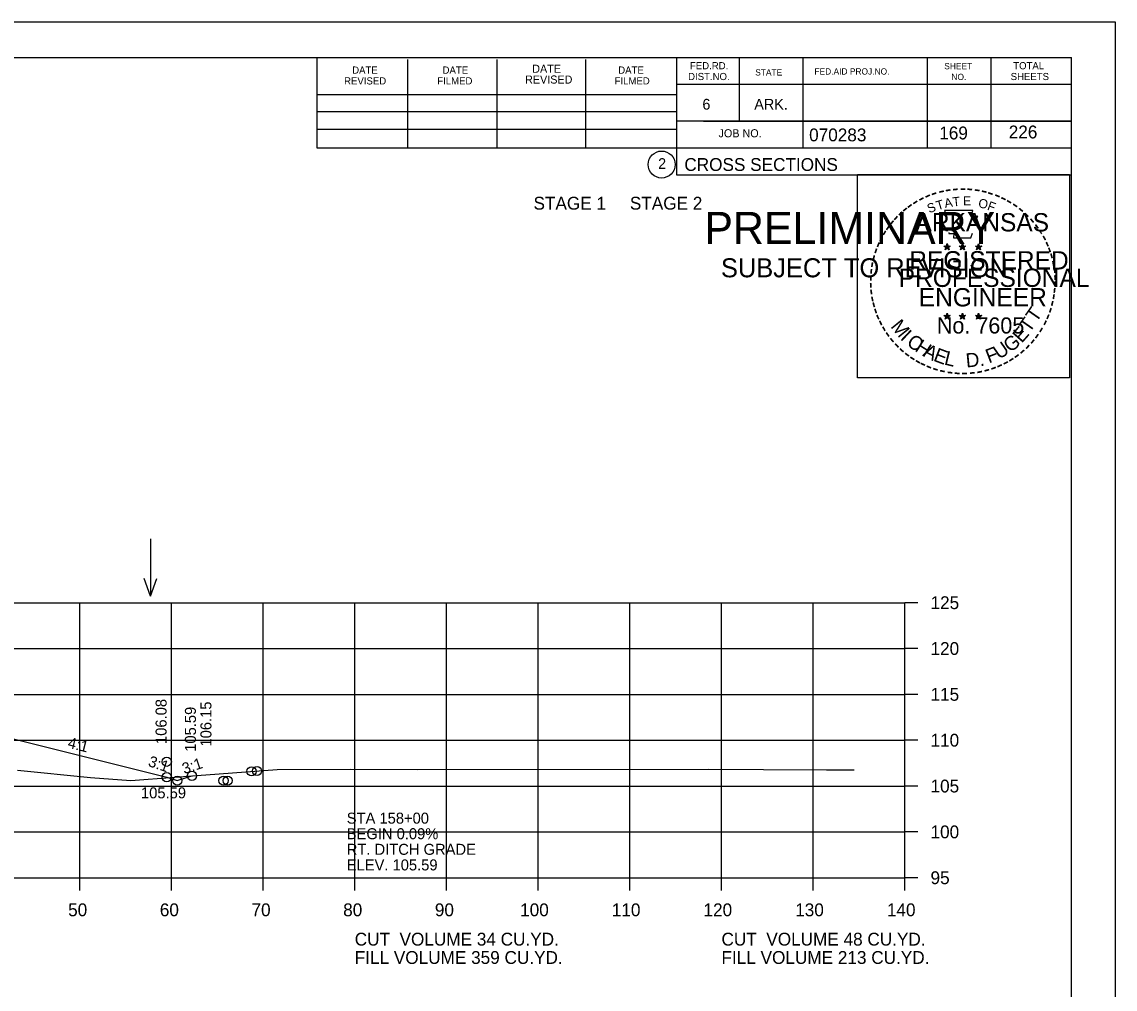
# Model space of a CAD drawing. Extents: x 1175611 to 1176402, y -433344 to -416213.
# Drawn here: x 1175824.7 to 1175943.9, y -428542.3 to -428436.8 of the extents above; entities that cross this region are included whole.
import ezdxf

# ---------------------------------------------------------------- set-up
doc = ezdxf.new("R2010")
doc.units = 0
for name, color, linetype in [('Default', 7, 'Continuous'), ('R_Axis', 7, 'Continuous'), ('R_Axis Annot', 7, 'Continuous'), ('R_Border', 7, 'Continuous'), ('R_Border Notes', 7, 'Continuous'), ('R_Border PE', 7, 'Continuous'), ('R_Border Prem', 7, 'Continuous'), ('R_Exist Surface', 7, 'Continuous'), ('R_Fin Surface', 7, 'Continuous'), ('R_Grid', 7, 'Continuous'), ('R_No Plot', 7, 'Continuous'), ('R_Water Annot', 7, 'Continuous'), ('R_Xsect Elev', 7, 'Continuous'), ('R_Xsect Slope', 7, 'Continuous')]:
    doc.layers.add(name, color=color, linetype=linetype)

msp = doc.modelspace()

# ---------------------------------------------------------------- linework, layer by layer
at = {"layer": 'R_Axis'}
for p, q in [((1175920.97, -428530.11), (1175920.97, -428500.11)), ((1175922.37, -428500.11), (1175920.97, -428500.11)), ((1175922.37, -428505.11), (1175920.97, -428505.11)), ((1175922.37, -428510.11), (1175920.97, -428510.11)), ((1175922.37, -428515.11), (1175920.97, -428515.11)), ((1175922.37, -428520.11), (1175920.97, -428520.11)), ((1175922.37, -428525.11), (1175920.97, -428525.11)), ((1175640.97, -428530.11), (1175920.97, -428530.11)), ((1175830.97, -428531.51), (1175830.97, -428530.11)), ((1175840.97, -428531.51), (1175840.97, -428530.11)), ((1175850.97, -428531.51), (1175850.97, -428530.11)), ((1175860.97, -428531.51), (1175860.97, -428530.11)), ((1175870.97, -428531.51), (1175870.97, -428530.11)), ((1175880.97, -428531.51), (1175880.97, -428530.11)), ((1175890.97, -428531.51), (1175890.97, -428530.11)), ((1175900.97, -428531.51), (1175900.97, -428530.11)), ((1175910.97, -428531.51), (1175910.97, -428530.11)), ((1175920.97, -428531.51), (1175920.97, -428530.11)), ((1175922.37, -428530.11), (1175920.97, -428530.11))]:
    msp.add_line(p, q, dxfattribs=at)
at = {"layer": 'R_Border'}
for p, q in [((1175622.97, -428440.65), (1175939.15, -428440.65)), ((1175856.89, -428450.53), (1175856.89, -428440.65)), ((1175866.75, -428450.53), (1175866.75, -428440.85)), ((1175876.51, -428450.53), (1175876.51, -428440.85)), ((1175886.19, -428450.53), (1175886.19, -428440.85)), ((1175896.05, -428440.65), (1175896.05, -428453.45)), ((1175902.89, -428440.65), (1175902.89, -428447.59)), ((1175909.83, -428440.65), (1175909.83, -428450.53)), ((1175923.41, -428440.65), (1175923.41, -428450.53)), ((1175930.35, -428440.65), (1175930.35, -428450.53)), ((1175939.15, -428646.11), (1175939.15, -428440.65)), ((1175939.15, -428443.57), (1175939.15, -428443.57)), ((1175856.89, -428444.67), (1175896.05, -428444.67)), ((1175939.15, -428443.59), (1175896.05, -428443.59)), ((1175856.89, -428446.53), (1175896.05, -428446.53)), ((1175939.15, -428447.59), (1175896.05, -428447.59)), ((1175899.01, -428447.59), (1175939.15, -428447.59)), ((1175856.89, -428450.53), (1175856.89, -428448.47)), ((1175856.89, -428448.47), (1175896.05, -428448.47)), ((1175939.15, -428450.53), (1175856.89, -428450.53)), ((1175896.05, -428453.45), (1175939.15, -428453.45))]:
    msp.add_line(p, q, dxfattribs=at)
msp.add_circle((1175894.44, -428452.32), 1.47, dxfattribs=at)
at = {"layer": 'R_Border PE'}
for p, q in [((1175925.23, -428461.21), (1175925.58, -428461.32)), ((1175925.23, -428461.21), (1175925.49, -428461.25)), ((1175925.23, -428461.21), (1175925.47, -428461.33)), ((1175925.37, -428461.62), (1175925.58, -428461.32)), ((1175925.37, -428461.62), (1175925.49, -428461.37)), ((1175925.37, -428461.62), (1175925.58, -428461.4)), ((1175925.58, -428460.95), (1175925.54, -428461.21)), ((1175925.58, -428461.32), (1175925.58, -428460.95)), ((1175925.58, -428460.95), (1175925.63, -428461.2)), ((1175925.93, -428461.21), (1175925.58, -428461.32)), ((1175925.8, -428461.62), (1175925.58, -428461.32)), ((1175925.8, -428461.62), (1175925.58, -428461.4)), ((1175925.93, -428461.21), (1175925.64, -428461.26)), ((1175925.8, -428461.62), (1175925.66, -428461.32)), ((1175925.93, -428461.21), (1175925.73, -428461.31)), ((1175926.9, -428461.21), (1175927.25, -428461.32)), ((1175926.9, -428461.21), (1175927.16, -428461.25)), ((1175926.9, -428461.21), (1175927.14, -428461.33)), ((1175927.04, -428461.62), (1175927.25, -428461.32)), ((1175927.04, -428461.62), (1175927.16, -428461.37)), ((1175927.04, -428461.62), (1175927.25, -428461.4)), ((1175927.25, -428460.95), (1175927.21, -428461.21)), ((1175927.25, -428461.32), (1175927.25, -428460.95)), ((1175927.25, -428460.95), (1175927.3, -428461.2)), ((1175927.6, -428461.21), (1175927.25, -428461.32)), ((1175927.47, -428461.62), (1175927.25, -428461.32)), ((1175927.47, -428461.62), (1175927.25, -428461.4)), ((1175927.6, -428461.21), (1175927.31, -428461.26)), ((1175927.47, -428461.62), (1175927.33, -428461.32)), ((1175927.6, -428461.21), (1175927.4, -428461.31)), ((1175928.67, -428461.22), (1175929.02, -428461.33)), ((1175928.67, -428461.22), (1175928.92, -428461.26)), ((1175928.67, -428461.22), (1175928.91, -428461.34)), ((1175928.8, -428461.63), (1175929.02, -428461.33)), ((1175928.8, -428461.63), (1175928.93, -428461.38)), ((1175928.8, -428461.63), (1175929.02, -428461.41)), ((1175929.02, -428460.97), (1175928.98, -428461.22)), ((1175929.02, -428461.33), (1175929.02, -428460.97)), ((1175929.02, -428460.97), (1175929.07, -428461.22)), ((1175929.36, -428461.22), (1175929.02, -428461.33)), ((1175929.23, -428461.63), (1175929.02, -428461.33)), ((1175929.23, -428461.63), (1175929.02, -428461.41)), ((1175929.36, -428461.22), (1175929.08, -428461.27)), ((1175929.23, -428461.63), (1175929.09, -428461.34)), ((1175929.36, -428461.22), (1175929.16, -428461.32)), ((1175925.58, -428468.53), (1175925.54, -428468.78)), ((1175925.58, -428468.89), (1175925.58, -428468.53)), ((1175925.58, -428468.53), (1175925.63, -428468.78)), ((1175927.25, -428468.53), (1175927.21, -428468.78)), ((1175927.25, -428468.89), (1175927.25, -428468.53)), ((1175927.25, -428468.53), (1175927.3, -428468.78)), ((1175929.02, -428468.54), (1175928.97, -428468.79)), ((1175929.02, -428468.9), (1175929.02, -428468.54)), ((1175929.02, -428468.54), (1175929.06, -428468.79)), ((1175925.23, -428468.78), (1175925.58, -428468.89)), ((1175925.23, -428468.78), (1175925.48, -428468.83)), ((1175925.23, -428468.78), (1175925.47, -428468.9)), ((1175925.36, -428469.19), (1175925.58, -428468.89)), ((1175925.36, -428469.19), (1175925.49, -428468.94)), ((1175925.36, -428469.19), (1175925.58, -428468.97)), ((1175925.93, -428468.78), (1175925.58, -428468.89)), ((1175925.79, -428469.19), (1175925.58, -428468.89)), ((1175925.79, -428469.19), (1175925.58, -428468.97)), ((1175925.93, -428468.78), (1175925.64, -428468.83)), ((1175925.79, -428469.19), (1175925.66, -428468.9)), ((1175925.93, -428468.78), (1175925.72, -428468.88)), ((1175926.9, -428468.78), (1175927.25, -428468.89)), ((1175926.9, -428468.78), (1175927.15, -428468.83)), ((1175926.9, -428468.78), (1175927.14, -428468.9)), ((1175927.03, -428469.19), (1175927.25, -428468.89)), ((1175927.03, -428469.19), (1175927.16, -428468.94)), ((1175927.03, -428469.19), (1175927.25, -428468.97)), ((1175927.6, -428468.78), (1175927.25, -428468.89)), ((1175927.46, -428469.19), (1175927.25, -428468.89)), ((1175927.46, -428469.19), (1175927.25, -428468.97)), ((1175927.6, -428468.78), (1175927.31, -428468.83)), ((1175927.46, -428469.19), (1175927.32, -428468.9)), ((1175927.6, -428468.78), (1175927.39, -428468.88)), ((1175928.67, -428468.79), (1175929.02, -428468.9)), ((1175928.67, -428468.79), (1175928.92, -428468.84)), ((1175928.67, -428468.79), (1175928.9, -428468.91)), ((1175928.8, -428469.2), (1175929.02, -428468.9)), ((1175928.8, -428469.2), (1175928.93, -428468.95)), ((1175928.8, -428469.2), (1175929.01, -428468.98)), ((1175929.23, -428469.2), (1175929.01, -428468.98)), ((1175929.36, -428468.79), (1175929.02, -428468.9)), ((1175929.23, -428469.2), (1175929.02, -428468.9)), ((1175929.36, -428468.79), (1175929.08, -428468.84)), ((1175929.23, -428469.2), (1175929.09, -428468.91)), ((1175929.36, -428468.79), (1175929.16, -428468.89))]:
    msp.add_line(p, q, dxfattribs=at)
for points in [[(1175925.28, -428457.33), (1175925.54, -428458.16)], [(1175928.79, -428458.25), (1175928.93, -428457.97), (1175928.24, -428457.99), (1175928.39, -428457.33), (1175925.28, -428457.33)], [(1175925.77, -428459.75), (1175925.77, -428459.84), (1175926.33, -428459.86), (1175926.28, -428460.33), (1175928.15, -428460.33), (1175928.35, -428459.8)], [(1175925.58, -428460.95), (1175925.8, -428461.62), (1175925.23, -428461.21), (1175925.93, -428461.21), (1175925.37, -428461.62), (1175925.58, -428460.95)], [(1175927.25, -428460.95), (1175927.47, -428461.62), (1175926.9, -428461.21), (1175927.6, -428461.21), (1175927.04, -428461.62), (1175927.25, -428460.95)], [(1175929.02, -428460.97), (1175929.23, -428461.63), (1175928.67, -428461.22), (1175929.36, -428461.22), (1175928.8, -428461.63), (1175929.02, -428460.97)], [(1175925.58, -428468.53), (1175925.79, -428469.19), (1175925.23, -428468.78), (1175925.93, -428468.78), (1175925.36, -428469.19), (1175925.58, -428468.53)], [(1175927.25, -428468.53), (1175927.46, -428469.19), (1175926.9, -428468.78), (1175927.6, -428468.78), (1175927.03, -428469.19), (1175927.25, -428468.53)], [(1175929.02, -428468.54), (1175929.23, -428469.2), (1175928.67, -428468.79), (1175929.36, -428468.79), (1175928.8, -428469.2), (1175929.02, -428468.54)]]:
    msp.add_lwpolyline(points, dxfattribs=at)
for centre, radius in [((1175925.58, -428461.32), 0.172), ((1175925.58, -428461.32), 0.145), ((1175925.58, -428461.32), 0.116), ((1175925.58, -428461.32), 0.0991), ((1175925.58, -428461.32), 0.0747), ((1175925.58, -428461.32), 0.0495), ((1175925.58, -428461.32), 0.0296), ((1175927.25, -428461.32), 0.172), ((1175927.25, -428461.32), 0.145), ((1175927.25, -428461.32), 0.116), ((1175927.25, -428461.32), 0.0991), ((1175927.25, -428461.32), 0.0747), ((1175927.25, -428461.32), 0.0495), ((1175927.25, -428461.32), 0.0296), ((1175929.02, -428461.33), 0.172), ((1175929.02, -428461.33), 0.145), ((1175929.02, -428461.33), 0.116), ((1175929.02, -428461.33), 0.0991), ((1175929.02, -428461.33), 0.0747), ((1175929.02, -428461.33), 0.0495), ((1175929.02, -428461.33), 0.0296), ((1175925.58, -428468.89), 0.172), ((1175925.58, -428468.89), 0.145), ((1175925.58, -428468.89), 0.116), ((1175925.58, -428468.89), 0.0991), ((1175925.58, -428468.89), 0.0747), ((1175925.58, -428468.89), 0.0495), ((1175925.58, -428468.89), 0.0296), ((1175927.25, -428468.89), 0.172), ((1175927.25, -428468.89), 0.145), ((1175927.25, -428468.89), 0.116), ((1175927.25, -428468.89), 0.0991), ((1175927.25, -428468.89), 0.0747), ((1175927.25, -428468.89), 0.0495), ((1175927.25, -428468.89), 0.0296), ((1175929.01, -428468.9), 0.172), ((1175929.01, -428468.9), 0.145), ((1175929.01, -428468.9), 0.116), ((1175929.01, -428468.9), 0.0991), ((1175929.01, -428468.9), 0.0747), ((1175929.01, -428468.9), 0.0495), ((1175929.01, -428468.9), 0.0296)]:
    msp.add_circle(centre, radius, dxfattribs=at)
at = {"layer": 'R_Exist Surface'}
msp.add_lwpolyline([(1175824.2, -428518.37), (1175832.16, -428519.16), (1175836.56, -428519.5), (1175841.32, -428519.14), (1175852.52, -428518.29), (1175860.53, -428518.27), (1175867.87, -428518.29), (1175899.58, -428518.28), (1175905.55, -428518.3), (1175912.41, -428518.33), (1175914.49, -428518.33), (1175915.45, -428518.33)], dxfattribs=at)
at = {"layer": 'R_Fin Surface'}
msp.add_lwpolyline([(1175711.2, -428518.36), (1175714.76, -428519.54), (1175721.47, -428517.31), (1175735.2, -428515.02), (1175743.47, -428513.64), (1175749.47, -428513.4), (1175751.47, -428513.36), (1175780.97, -428512.77), (1175810.47, -428513.36), (1175812.47, -428513.4), (1175818.47, -428513.64), (1175823.75, -428514.96), (1175840.47, -428519.14), (1175841.62, -428519.52), (1175843.21, -428518.99)], dxfattribs=at)
at = {"layer": 'R_Grid'}
for p, q in [((1175640.97, -428500.11), (1175920.97, -428500.11)), ((1175830.97, -428530.11), (1175830.97, -428500.11)), ((1175840.97, -428530.11), (1175840.97, -428500.11)), ((1175850.97, -428530.11), (1175850.97, -428500.11)), ((1175860.97, -428530.11), (1175860.97, -428500.11)), ((1175870.97, -428530.11), (1175870.97, -428500.11)), ((1175880.97, -428530.11), (1175880.97, -428500.11)), ((1175890.97, -428530.11), (1175890.97, -428500.11)), ((1175900.97, -428530.11), (1175900.97, -428500.11)), ((1175910.97, -428530.11), (1175910.97, -428500.11)), ((1175920.97, -428530.11), (1175920.97, -428500.11)), ((1175640.97, -428505.11), (1175920.97, -428505.11)), ((1175640.97, -428510.11), (1175920.97, -428510.11)), ((1175640.97, -428515.11), (1175920.97, -428515.11)), ((1175640.97, -428520.11), (1175920.97, -428520.11)), ((1175640.97, -428525.11), (1175920.97, -428525.11)), ((1175640.97, -428530.11), (1175920.97, -428530.11))]:
    msp.add_line(p, q, dxfattribs=at)
at = {"layer": 'R_No Plot'}
msp.add_line((1175610.57, -428436.76), (1175943.91, -428436.76), dxfattribs=at)
for points in [[(1175610.57, -428436.76), (1175943.91, -428436.76), (1175943.91, -428650.1), (1175610.57, -428650.1)], [(1175915.82, -428453.42), (1175938.92, -428453.42), (1175938.92, -428475.57), (1175915.82, -428475.57)]]:
    msp.add_lwpolyline(points, close=True, dxfattribs=at)
for centre in [(1175840.47, -428517.46), (1175840.47, -428519.14), (1175843.21, -428518.99), (1175849.71, -428518.51), (1175850.32, -428518.46), (1175841.62, -428519.52), (1175846.66, -428519.52), (1175847.12, -428519.52)]:
    msp.add_circle(centre, 0.5, dxfattribs=at)
at = {"layer": 'R_Water Annot'}
for p, q in [((1175838.69, -428493.13), (1175838.69, -428499.41)), ((1175838.69, -428499.41), (1175837.99, -428497.49)), ((1175838.69, -428499.41), (1175839.39, -428497.49))]:
    msp.add_line(p, q, dxfattribs=at)

# ---------------------------------------------------------------- texts
at = {"layer": 'Default'}
for s, p in [('STAGE 1     STAGE 2', (1175880.47, -428457.24)), ('CUT  VOLUME 34 CU.YD.', (1175860.97, -428537.51)), ('CUT  VOLUME 48 CU.YD.', (1175900.97, -428537.51)), ('FILL VOLUME 359 CU.YD.', (1175860.97, -428539.51)), ('FILL VOLUME 213 CU.YD.', (1175900.97, -428539.51))]:
    msp.add_text(s, height=1.4, dxfattribs=at).set_placement(p)
at = {"layer": 'R_Axis Annot'}
for s, p in [('125', (1175923.77, -428500.81)), ('120', (1175923.77, -428505.81)), ('115', (1175923.77, -428510.81)), ('110', (1175923.77, -428515.81)), ('105', (1175923.77, -428520.81)), ('100', (1175923.77, -428525.81)), ('95', (1175923.77, -428530.81)), ('50', (1175829.71, -428534.31)), ('60', (1175839.71, -428534.31)), ('70', (1175849.71, -428534.31)), ('80', (1175859.71, -428534.31)), ('90', (1175869.71, -428534.31)), ('100', (1175879.01, -428534.31)), ('110', (1175889.01, -428534.31)), ('120', (1175899.01, -428534.31)), ('130', (1175909.01, -428534.31)), ('140', (1175919.01, -428534.31))]:
    msp.add_text(s, height=1.4, dxfattribs=at).set_placement(p)
at = {"layer": 'R_Border'}
for s, height, p in [('FED.RD.', 0.782, (1175897.53, -428441.93)), ('TOTAL', 0.782, (1175932.79, -428441.93)), ('DATE', 0.782, (1175860.69, -428442.41)), ('DATE', 0.782, (1175870.55, -428442.41)), ('DATE', 0.879, (1175880.33, -428442.31)), ('DATE', 0.782, (1175889.71, -428442.41)), ('DIST.NO.', 0.782, (1175897.33, -428443.11)), ('STATE', 0.684, (1175904.65, -428442.61)), ('FED.AID PROJ.NO.', 0.684, (1175911.11, -428442.51)), ('SHEET', 0.684, (1175925.27, -428441.93)), ('SHEETS', 0.782, (1175932.51, -428443.11)), ('REVISED', 0.782, (1175859.81, -428443.59)), ('FILMED', 0.782, (1175869.97, -428443.59)), ('REVISED', 0.879, (1175879.55, -428443.49)), ('FILMED', 0.782, (1175889.31, -428443.59)), ('NO.', 0.684, (1175926.05, -428443.11)), ('6', 1.17, (1175898.89, -428446.33)), ('ARK.', 1.172, (1175904.55, -428446.33)), ('JOB NO.', 0.879, (1175900.65, -428449.35)), ('070283', 1.4, (1175910.53, -428449.79)), ('2', 1.17, (1175894.06, -428452.8)), ('CROSS SECTIONS', 1.4, (1175896.92, -428453.02))]:
    msp.add_text(s, height=height, rotation=360, dxfattribs=at).set_placement(p)
at = {"layer": 'R_Border Notes'}
for s, p in [('169', (1175924.72, -428449.58)), ('226', (1175932.3, -428449.47))]:
    msp.add_text(s, height=1.4, dxfattribs=at).set_placement(p)
at = {"layer": 'R_Border PE'}
for s, height, rotation, p in [('-', 1.6, 19.1761, (1175924.02, -428456.2)), ('-', 1.6, 13.6301, (1175924.77, -428455.96)), ('-', 1.6, 10.2193, (1175925.45, -428455.8)), ('-', 1.6, 5.8968, (1175926.18, -428455.69)), ('-', 1.6, 0.1862, (1175926.95, -428455.62)), ('-', 1.6, 357.743, (1175927.67, -428455.63)), ('-', 1.6, 352.1617, (1175928.42, -428455.69)), ('-', 1.6, 347.2049, (1175929.14, -428455.8)), ('-', 1.6, 342.3362, (1175929.77, -428455.96)), ('-', 1.6, 36.2317, (1175921.58, -428457.55)), ('-', 1.6, 34.0636, (1175922.16, -428457.16)), ('-', 1.6, 28.7918, (1175922.76, -428456.79)), ('-', 1.6, 24.3072, (1175923.39, -428456.47)), ('S', 1, 21.594, (1175923.63, -428457.65)), ('T', 1, 16.4036, (1175924.54, -428457.32)), ('A', 1, 11.2132, (1175925.37, -428457.07)), ('T', 1, 6.0228, (1175926.22, -428456.9)), ('E', 1, 0.8323, (1175927.32, -428456.79)), ('O', 1, 350.4515, (1175928.93, -428457)), ('F', 1, 340.0707, (1175929.88, -428457.23)), ('-', 1.6, 337.8551, (1175930.51, -428456.18)), ('-', 1.6, 334.1211, (1175931.14, -428456.45)), ('-', 1.6, 329.6409, (1175931.72, -428456.73)), ('-', 1.6, 325.8627, (1175932.36, -428457.09)), ('-', 1.6, 42.9622, (1175920.67, -428458.35)), ('-', 1.6, 38.9507, (1175921.1, -428457.93)), ('ARKANSAS', 2, 360, (1175922.13, -428459.62)), ('-', 1.6, 320.5297, (1175932.97, -428457.52)), ('-', 1.6, 315.5786, (1175933.57, -428458.01)), ('-', 1.6, 54.2325, (1175919.41, -428459.88)), ('-', 1.6, 50.6142, (1175919.82, -428459.31)), ('-', 1.6, 48.423, (1175920.22, -428458.83)), ('-', 1.6, 309.8797, (1175934.14, -428458.56)), ('-', 1.6, 306.6522, (1175934.66, -428459.16)), ('-', 1.6, 62.8713, (1175918.77, -428461.02)), ('-', 1.6, 58.0706, (1175919.08, -428460.41)), ('-', 1.4, 303.6753, (1175935.15, -428459.73)), ('-', 1.6, 299.6684, (1175935.47, -428460.33)), ('-', 1.6, 72.3945, (1175918.29, -428462.26)), ('-', 1.6, 67.7743, (1175918.51, -428461.63)), ('DWB', 0.01, 360, (1175925.57, -428461.32)), ('DWB', 0.01, 360, (1175927.24, -428461.32)), ('DWB', 0.01, 360, (1175929, -428461.34)), ('-', 1.6, 294.6628, (1175935.79, -428460.95)), ('-', 1.6, 290.5728, (1175936.05, -428461.52)), ('-', 1.6, 75.461, (1175918.09, -428462.98)), ('REGISTERED', 2, 360, (1175921.45, -428463.77)), ('-', 1.6, 285.1233, (1175936.28, -428462.1)), ('-', 1.6, 85.1863, (1175917.89, -428464.38)), ('-', 1.6, 81.2013, (1175917.96, -428463.69)), ('PROFESSIONAL', 2, 360, (1175920.3, -428465.67)), ('-', 1.6, 280.5493, (1175936.48, -428462.85)), ('-', 1.6, 276.5962, (1175936.65, -428463.61)), ('-', 1.6, 89.0622, (1175917.86, -428465.08)), ('-', 1.6, 274.3301, (1175936.71, -428464.34)), ('-', 1.6, 94.1959, (1175917.9, -428465.81)), ('-', 1.6, 98.9479, (1175917.97, -428466.47)), ('ENGINEER', 2, 360, (1175922.49, -428467.8)), ('-', 1.6, 263.5172, (1175936.72, -428465.63)), ('-', 1.6, 269.9407, (1175936.74, -428464.97)), ('-', 1.6, 101.7149, (1175918.1, -428467.21)), ('-', 1.6, 105.4578, (1175918.27, -428467.8)), ('-', 1.6, 255.7626, (1175936.54, -428466.97)), ('-', 1.6, 260.9953, (1175936.65, -428466.29)), ('-', 1.6, 109.0874, (1175918.48, -428468.43)), ('T', 1.54, 55.055, (1175935.3, -428469.63)), ('-', 1.6, 252.8681, (1175936.36, -428467.69)), ('-', 1.6, 114.0643, (1175918.73, -428469.03)), ('-', 1.6, 115.7289, (1175919.04, -428469.65)), ('M', 1.54, 308.9175, (1175919.35, -428470)), ('No. 7605', 1.757, 360, (1175924.46, -428470.75)), ('DWB', 0.01, 360, (1175925.56, -428468.9)), ('DWB', 0.01, 360, (1175927.23, -428468.9)), ('DWB', 0.01, 360, (1175929, -428468.91)), ('T', 1.54, 55.055, (1175934.57, -428470.75)), ('-', 1.6, 244.6197, (1175935.87, -428468.99)), ('-', 1.6, 247.8887, (1175936.14, -428468.36)), ('-', 1.6, 120.4471, (1175919.4, -428470.23)), ('-', 1.6, 125.8934, (1175919.8, -428470.79)), ('I', 1.54, 316.4636, (1175920.39, -428471.32)), ('C', 1.54, 324.0197, (1175921.06, -428471.94)), ('G', 1.54, 38.2173, (1175932.47, -428472.89)), ('E', 1.54, 48.7313, (1175933.72, -428471.87)), ('-', 1.6, 233.8452, (1175935.08, -428470.39)), ('-', 1.6, 239.0712, (1175935.48, -428469.74)), ('-', 1.6, 130.7181, (1175920.26, -428471.34)), ('-', 1.6, 134.2238, (1175920.78, -428471.89)), ('H', 1.54, 327.5342, (1175921.97, -428472.6)), ('A', 1.54, 332.5513, (1175922.83, -428473.14)), ('F', 1.54, 20.8202, (1175930.13, -428474.02)), ('U', 1.54, 34.4052, (1175931.27, -428473.63)), ('-', 1.6, 225.7653, (1175934.17, -428471.52)), ('-', 1.6, 231.2538, (1175934.65, -428470.96)), ('-', 1.6, 138.9338, (1175921.3, -428472.35)), ('-', 1.6, 144.6463, (1175921.86, -428472.76)), ('-', 1.6, 148.0898, (1175922.42, -428473.13)), ('E', 1.54, 339.2068, (1175923.99, -428473.7)), ('L', 1.54, 346.2929, (1175925.18, -428474.12)), ('D.', 1.54, 5.2602, (1175927.68, -428474.46)), ('-', 1.6, 215.7363, (1175933.1, -428472.5)), ('-', 1.6, 221.0851, (1175933.65, -428472.03)), ('-', 1.6, 151.5704, (1175923, -428473.46)), ('-', 1.6, 154.6002, (1175923.52, -428473.7)), ('-', 1.6, 158.5612, (1175924.15, -428473.96)), ('-', 1.6, 162.7983, (1175924.83, -428474.17)), ('-', 1.6, 200.7184, (1175930.76, -428473.83)), ('-', 1.6, 204.2516, (1175931.38, -428473.56)), ('-', 1.6, 207.3568, (1175932.01, -428473.24)), ('-', 1.6, 212.2491, (1175932.56, -428472.89)), ('-', 1.6, 167.5555, (1175925.55, -428474.33)), ('-', 1.6, 173.1155, (1175926.32, -428474.44)), ('-', 1.6, 176.5183, (1175927.07, -428474.5)), ('-', 1.6, 181.5918, (1175927.81, -428474.48)), ('-', 1.6, 185.8167, (1175928.62, -428474.4)), ('-', 1.6, 191.2858, (1175929.36, -428474.27)), ('-', 1.6, 195.4743, (1175930.09, -428474.07))]:
    msp.add_text(s, height=height, rotation=rotation, dxfattribs=at).set_placement(p)
at = {"layer": 'R_Border Prem'}
for s, height, p in [('PRELIMINARY', 3.5, (1175899.1, -428460.99)), ('DWB', 0.01, (1175899.85, -428459.14)), ('SUBJECT TO REVISION', 2.0751, (1175900.91, -428464.62))]:
    msp.add_text(s, height=height, rotation=360, dxfattribs=at).set_placement(p)
at = {"layer": 'R_Water Annot'}
for s, p in [('STA 158+00', (1175860.1, -428524.21)), ('BEGIN 0.09%', (1175860.1, -428525.91)), ('RT. DITCH GRADE', (1175860.1, -428527.61)), ('ELEV. 105.59', (1175860.1, -428529.31))]:
    msp.add_text(s, height=1.2, dxfattribs=at).set_placement(p)
at = {"layer": 'R_Xsect Elev'}
for s, p in [('106.08', (1175840.45, -428515.52)), ('105.59', (1175843.65, -428516.37)), ('106.15', (1175845.34, -428515.8))]:
    msp.add_text(s, height=1.2, rotation=90, dxfattribs=at).set_placement(p)
msp.add_text('105.59', height=1.2, dxfattribs=at).set_placement((1175837.66, -428521.45))
at = {"layer": 'R_Xsect Slope'}
for s, rotation, p in [('4:1', 345.9638, (1175829.59, -428515.91)), ('3:1', 341.5651, (1175838.36, -428517.91)), ('3:1', 18.4349, (1175842.37, -428518.82))]:
    msp.add_text(s, height=1.2, rotation=rotation, dxfattribs=at).set_placement(p)

doc.saveas('drawing.dxf')
